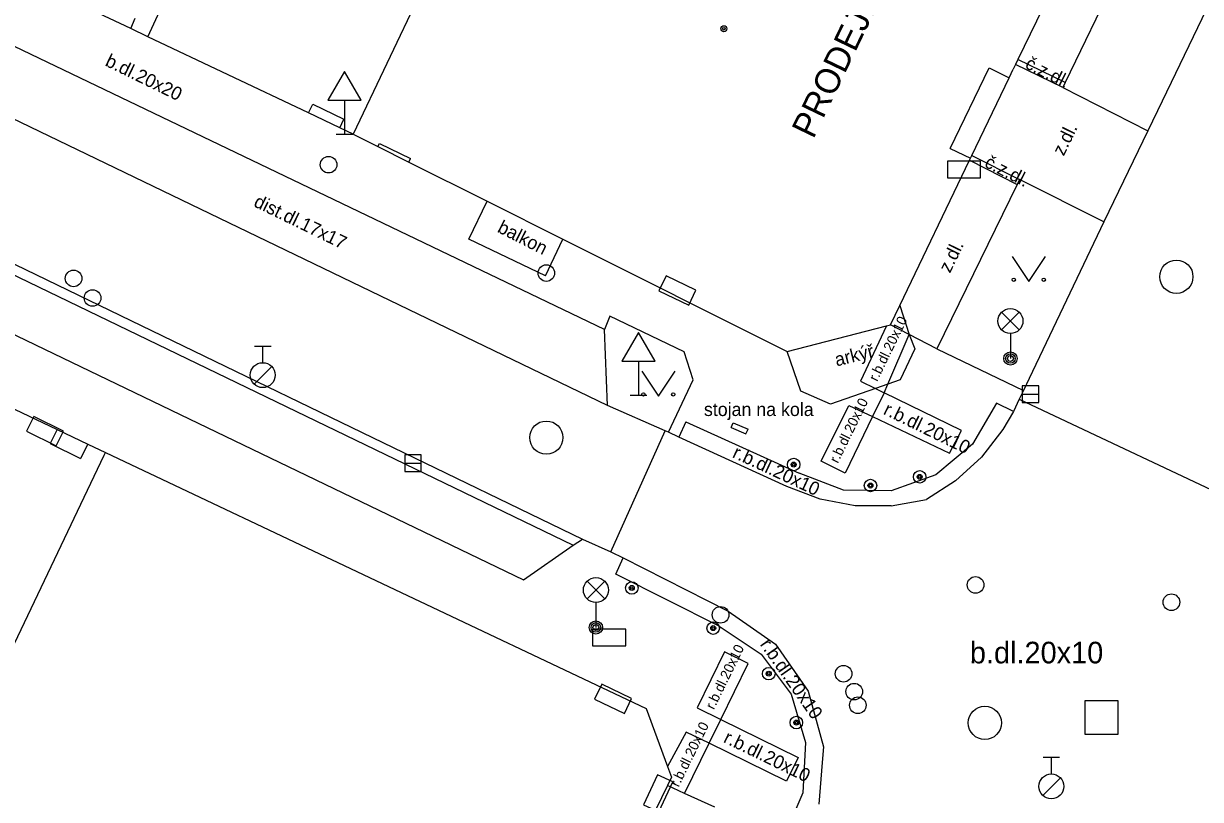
# Model space of a CAD drawing. Extents: x -596229 to -595156, y -1161237 to -1159376.
# Drawn here: x -595814.23 to -595778.83, y -1159761.63 to -1159738.29 of the extents above; entities that cross this region are included whole.
import ezdxf

# ---------------------------------------------------------------- set-up
doc = ezdxf.new("R2010")
doc.units = 0
for name, color, linetype in [('Level 24', 7, 'Continuous'), ('Level 26', 7, 'Continuous'), ('Level 27', 7, 'Continuous'), ('Level 28', 7, 'Continuous'), ('Level 31', 7, 'Continuous'), ('Level 33', 7, 'Continuous'), ('Level 34', 7, 'Continuous'), ('Level 36', 7, 'Continuous'), ('Level 39', 7, 'Continuous'), ('TM - budovy zdene_ betonove - NP', 7, 'Continuous'), ('TM - budovy zdene_ betonove - VN', 7, 'Continuous'), ('TM - budovy zdene_ betonove - VP', 7, 'Continuous'), ('TM - chodniky - VP', 7, 'Continuous'), ('TM - komunikace - VP', 7, 'Continuous'), ('TM - popis objektu', 7, 'Continuous'), ('TM - popis povrchu', 7, 'Continuous'), ('TM - poznamka', 7, 'Continuous'), ('TM - predmet maleho rozsahu (zamereny obvodem)', 7, 'Continuous'), ('TM - rozhrani mezi zpev. plochami mezi sebou - VP', 7, 'Continuous'), ('TM - vstup do budovy - zdene_ betonove  - shora neviditelny', 7, 'Continuous'), ('Vrstva 34', 7, 'Continuous')]:
    doc.layers.add(name, color=color, linetype=linetype)

msp = doc.modelspace()

# ---------------------------------------------------------------- linework, layer by layer
at = {"layer": 'Level 24'}
for points in [[(-595786.447, -1159742.938), (-595785.447, -1159742.938), (-595785.447, -1159742.438), (-595786.447, -1159742.438)], [(-595795.126, -1159746.331), (-595794.227, -1159746.767), (-595794.009, -1159746.317), (-595794.908, -1159745.881)], [(-595813.032, -1159750.551), (-595813.93, -1159750.111), (-595814.15, -1159750.56), (-595813.252, -1159751)], [(-595797.117, -1159757.008), (-595796.117, -1159757.008), (-595796.117, -1159756.508), (-595797.117, -1159756.508)], [(-595795.944, -1159758.599), (-595796.844, -1159758.163), (-595797.061, -1159758.613), (-595796.161, -1159759.049)], [(-595795.13, -1159762.006), (-595794.709, -1159761.099), (-595795.162, -1159760.889), (-595795.584, -1159761.795)]]:
    msp.add_lwpolyline(points, close=True, dxfattribs=at)
at = {"layer": 'Level 26'}
msp.add_lwpolyline([(-595782.31, -1159759.67), (-595781.31, -1159759.67), (-595781.31, -1159758.67), (-595782.31, -1159758.67)], close=True, dxfattribs=at)
at = {"layer": 'Level 27'}
for p, q in [((-595784.2, -1159749.44), (-595783.7, -1159749.44)), ((-595802.77, -1159751.52), (-595802.27, -1159751.52))]:
    msp.add_line(p, q, dxfattribs=at)
for points in [[(-595784.2, -1159749.69), (-595783.7, -1159749.69), (-595783.7, -1159749.19), (-595784.2, -1159749.19)], [(-595802.77, -1159751.77), (-595802.27, -1159751.77), (-595802.27, -1159751.27), (-595802.77, -1159751.27)]]:
    msp.add_lwpolyline(points, close=True, dxfattribs=at)
for centre in [(-595779.56, -1159745.91), (-595798.51, -1159750.75), (-595785.32, -1159759.33)]:
    msp.add_circle(centre, 0.5, dxfattribs=at)
at = {"layer": 'Level 28'}
for p, q in [((-595807.29, -1159747.995), (-595806.79, -1159747.995)), ((-595807.04, -1159748.495), (-595807.04, -1159747.995)), ((-595807.298, -1159749.142), (-595806.768, -1159748.612)), ((-595783.57, -1159760.365), (-595783.07, -1159760.365)), ((-595783.32, -1159760.865), (-595783.32, -1159760.365)), ((-595783.578, -1159761.512), (-595783.048, -1159760.982))]:
    msp.add_line(p, q, dxfattribs=at)
for centre, radius in [((-595812.73, -1159745.96), 0.25), ((-595812.16, -1159746.55), 0.25), ((-595807.04, -1159748.87), 0.375), ((-595793.27, -1159756.08), 0.25), ((-595789.57, -1159757.85), 0.25), ((-595789.25, -1159758.39), 0.25), ((-595789.14, -1159758.8), 0.25), ((-595783.32, -1159761.24), 0.375)]:
    msp.add_circle(centre, radius, dxfattribs=at)
at = {"layer": 'Level 31'}
for centre in [(-595805.06, -1159742.54), (-595798.51, -1159745.8), (-595785.6, -1159755.18), (-595779.71, -1159755.7)]:
    msp.add_circle(centre, 0.25, dxfattribs=at)
at = {"layer": 'Level 33'}
for p, q in [((-595784.815, -1159747.51), (-595784.285, -1159746.98)), ((-595784.815, -1159746.98), (-595784.285, -1159747.51)), ((-595784.55, -1159747.62), (-595784.55, -1159748.37)), ((-595797.285, -1159755.6), (-595796.755, -1159755.07)), ((-595797.285, -1159755.07), (-595796.755, -1159755.6)), ((-595797.02, -1159755.71), (-595797.02, -1159756.46))]:
    msp.add_line(p, q, dxfattribs=at)
for centre, radius in [((-595784.55, -1159747.245), 0.375), ((-595784.55, -1159748.37), 0.2), ((-595784.55, -1159748.37), 0.145), ((-595784.55, -1159748.37), 0.0876), ((-595797.02, -1159755.335), 0.375), ((-595797.02, -1159756.46), 0.2), ((-595797.02, -1159756.46), 0.145), ((-595797.02, -1159756.46), 0.0876)]:
    msp.add_circle(centre, radius, dxfattribs=at)
at = {"layer": 'Level 34'}
for p, q in [((-595804.58, -1159740.602), (-595804.58, -1159741.62)), ((-595804.83, -1159741.62), (-595804.33, -1159741.62)), ((-595795.74, -1159748.452), (-595795.74, -1159749.47)), ((-595795.99, -1159749.47), (-595795.49, -1159749.47))]:
    msp.add_line(p, q, dxfattribs=at)
for points in [[(-595805.08, -1159740.602), (-595804.08, -1159740.602), (-595804.58, -1159739.736)], [(-595796.24, -1159748.452), (-595795.24, -1159748.452), (-595795.74, -1159747.586)]]:
    msp.add_lwpolyline(points, close=True, dxfattribs=at)
at = {"layer": 'Level 36'}
for points in [[(-595784.5, -1159745.3), (-595784, -1159746.05), (-595783.5, -1159745.3)], [(-595795.64, -1159748.75), (-595795.14, -1159749.5), (-595794.64, -1159748.75)]]:
    msp.add_lwpolyline(points, dxfattribs=at)
for centre in [(-595784.45, -1159746), (-595783.551, -1159746), (-595795.59, -1159749.45), (-595794.691, -1159749.45)]:
    msp.add_circle(centre, 0.05, dxfattribs=at)
at = {"layer": 'Level 39'}
for radius in [0.09, 0.0398]:
    msp.add_circle((-595793.17, -1159738.45), radius, dxfattribs=at)
at = {"layer": 'TM - budovy zdene_ betonove - NP'}
for points in [[(-595811.01, -1159738.44), (-595810.88, -1159738.13)], [(-595785.19, -1159739.63), (-595784.59, -1159739.93)], [(-595805.66, -1159740.98), (-595805.53, -1159740.72)], [(-595804.72, -1159741.43), (-595804.6, -1159741.17)], [(-595803.58, -1159741.99), (-595803.53, -1159741.9)], [(-595786.36, -1159742.05), (-595785.75, -1159742.34)], [(-595802.65, -1159742.46), (-595802.6, -1159742.35)], [(-595813.22, -1159750.51), (-595813.43, -1159750.93)], [(-595812.3, -1159750.95), (-595812.52, -1159751.38)]]:
    msp.add_lwpolyline(points, dxfattribs=at)
at = {"layer": 'TM - budovy zdene_ betonove - VN'}
for points in [[(-595800.84, -1159744.78), (-595800.29, -1159743.64)], [(-595798.54, -1159745.88), (-595800.84, -1159744.78)], [(-595798.54, -1159745.88), (-595798.01, -1159744.78)], [(-595787.88, -1159746.78), (-595787.6, -1159747.65)], [(-595787.6, -1159747.65), (-595787.43, -1159748.08)], [(-595790.86, -1159749.35), (-595791.27, -1159748.16)], [(-595787.43, -1159748.08), (-595787.87, -1159749.01)], [(-595788.61, -1159749.27), (-595789.96, -1159749.74)], [(-595788.24, -1159749.14), (-595788.61, -1159749.27)], [(-595787.87, -1159749.01), (-595788.24, -1159749.14)], [(-595789.96, -1159749.74), (-595790.86, -1159749.35)]]:
    msp.add_lwpolyline(points, dxfattribs=at)
at = {"layer": 'TM - budovy zdene_ betonove - VP'}
for points in [[(-595810.5, -1159738.69), (-595806.27, -1159729.52)], [(-595801.28, -1159735.24), (-595804.32, -1159741.62)], [(-595783.4, -1159737.45), (-595784.33, -1159739.38)], [(-595811.01, -1159738.44), (-595811.97, -1159737.99)], [(-595810.5, -1159738.69), (-595811.01, -1159738.44)], [(-595805.66, -1159740.98), (-595810.5, -1159738.69)], [(-595784.33, -1159739.38), (-595784.4, -1159739.53)], [(-595784.59, -1159739.93), (-595784.47, -1159739.67)], [(-595784.4, -1159739.53), (-595784.47, -1159739.67)], [(-595785.71, -1159742.26), (-595784.59, -1159739.93)], [(-595804.72, -1159741.43), (-595805.66, -1159740.98)], [(-595804.32, -1159741.62), (-595804.72, -1159741.43)], [(-595804.32, -1159741.62), (-595803.58, -1159741.99)], [(-595803.58, -1159741.99), (-595802.65, -1159742.46)], [(-595802.65, -1159742.46), (-595800.29, -1159743.64)], [(-595787.88, -1159746.78), (-595785.78, -1159742.4)], [(-595785.78, -1159742.4), (-595785.75, -1159742.34)], [(-595785.75, -1159742.34), (-595785.71, -1159742.26)], [(-595800.29, -1159743.64), (-595798.01, -1159744.78)], [(-595798.01, -1159744.78), (-595791.27, -1159748.16)], [(-595788.16, -1159747.36), (-595787.88, -1159746.78)], [(-595791.27, -1159748.16), (-595788.28, -1159747.39)], [(-595788.28, -1159747.39), (-595788.16, -1159747.36)], [(-595817.25, -1159748.59), (-595813.22, -1159750.51)], [(-595813.22, -1159750.51), (-595812.3, -1159750.95)], [(-595812.3, -1159750.95), (-595811.77, -1159751.2)], [(-595815.61, -1159759.24), (-595811.81, -1159751.28), (-595811.77, -1159751.2)], [(-595811.77, -1159751.2), (-595795.51, -1159758.9)], [(-595795.51, -1159758.9), (-595794.87, -1159760.64)], [(-595794.87, -1159760.64), (-595794.75, -1159760.96)], [(-595794.75, -1159760.96), (-595794.87, -1159761.21)], [(-595794.87, -1159761.21), (-595798.59, -1159768.86)]]:
    msp.add_lwpolyline(points, dxfattribs=at)
at = {"layer": 'TM - chodniky - VP'}
for points in [[(-595779.84, -1159733.72), (-595782.9, -1159740.07)], [(-595782.9, -1159740.07), (-595782.97, -1159740.22)], [(-595782.97, -1159740.22), (-595780.42, -1159741.52)], [(-595784.35, -1159743.14), (-595786.76, -1159748.08)], [(-595784.28, -1159742.99), (-595784.35, -1159743.14)], [(-595781.74, -1159744.26), (-595784.28, -1159742.99)], [(-595796.6, -1159747.1), (-595796.76, -1159747.5)], [(-595794.36, -1159748.17), (-595796.6, -1159747.1)], [(-595794.09, -1159749.01), (-595794.36, -1159748.17)], [(-595786.76, -1159748.08), (-595784.16, -1159749.33)], [(-595794.84, -1159750.59), (-595794.09, -1159749.01)]]:
    msp.add_lwpolyline(points, dxfattribs=at)
at = {"layer": 'TM - komunikace - VP'}
for points in [[(-595777.06, -1159734.54), (-595779.99, -1159740.63)], [(-595796.76, -1159747.5), (-595814.51, -1159738.99)], [(-595779.99, -1159740.63), (-595780.42, -1159741.52)], [(-595780.42, -1159741.52), (-595781.74, -1159744.26)], [(-595781.74, -1159744.26), (-595783.99, -1159748.97), (-595784.16, -1159749.33)], [(-595816.07, -1159746.91), (-595799.2, -1159755.03)], [(-595796.67, -1159749.78), (-595796.76, -1159747.5)], [(-595784.29, -1159749.59), (-595784.46, -1159749.96)], [(-595784.16, -1159749.33), (-595784.29, -1159749.59)], [(-595794.94, -1159750.55), (-595796.67, -1159749.78)], [(-595784.46, -1159749.96), (-595784.78, -1159750.51)], [(-595794.84, -1159750.59), (-595794.94, -1159750.55)], [(-595794.52, -1159750.74), (-595794.84, -1159750.59)], [(-595784.78, -1159750.51), (-595785.42, -1159751.34)], [(-595791.28, -1159752.22), (-595794.52, -1159750.74)], [(-595785.42, -1159751.34), (-595786.2, -1159752.05)], [(-595786.2, -1159752.05), (-595787.08, -1159752.61)], [(-595788.14, -1159752.8), (-595789.22, -1159752.8), (-595790.27, -1159752.6), (-595791.28, -1159752.22)], [(-595788.14, -1159752.8), (-595787.08, -1159752.61)], [(-595797.7, -1159753.98), (-595797.42, -1159753.8)], [(-595797.42, -1159753.8), (-595796.57, -1159754.18)], [(-595799.2, -1159755.03), (-595797.7, -1159753.98)], [(-595796.57, -1159754.18), (-595796.2, -1159754.37)], [(-595796.2, -1159754.37), (-595793.04, -1159755.97)], [(-595793.04, -1159755.97), (-595791.62, -1159756.96), (-595790.63, -1159758.38)], [(-595790.63, -1159758.38), (-595790.17, -1159760.05)], [(-595790.17, -1159760.05), (-595790.21, -1159760.52), (-595790.31, -1159761.77)]]:
    msp.add_lwpolyline(points, dxfattribs=at)
at = {"layer": 'TM - predmet maleho rozsahu (zamereny obvodem)'}
for points in [[(-595792.95, -1159750.44), (-595792.89, -1159750.3)], [(-595792.89, -1159750.3), (-595792.44, -1159750.5)], [(-595792.95, -1159750.44), (-595792.51, -1159750.64)], [(-595792.51, -1159750.64), (-595792.44, -1159750.5)]]:
    msp.add_lwpolyline(points, dxfattribs=at)
at = {"layer": 'TM - rozhrani mezi zpev. plochami mezi sebou - VP'}
for points in [[(-595782.9, -1159740.07), (-595784.33, -1159739.38)], [(-595782.97, -1159740.22), (-595784.4, -1159739.53)], [(-595796.67, -1159749.78), (-595816.32, -1159740.31)], [(-595785.78, -1159742.4), (-595784.35, -1159743.14)], [(-595785.71, -1159742.26), (-595784.28, -1159742.99)], [(-595815.58, -1159745.35), (-595797.7, -1159753.98)], [(-595815.45, -1159745.08), (-595797.42, -1159753.8)], [(-595788.28, -1159747.39), (-595789.06, -1159749.05)], [(-595787.6, -1159747.65), (-595788.16, -1159747.36)], [(-595788.24, -1159749.14), (-595787.6, -1159747.65)], [(-595786.76, -1159748.08), (-595787.6, -1159747.65)], [(-595789.06, -1159749.05), (-595788.61, -1159749.27)], [(-595788.61, -1159749.27), (-595788.35, -1159749.4)], [(-595788.35, -1159749.4), (-595788.24, -1159749.14)], [(-595788.35, -1159749.4), (-595788.7, -1159750.11)], [(-595786.02, -1159750.54), (-595788.35, -1159749.4)], [(-595784.29, -1159749.59), (-595777.1, -1159752.98)], [(-595784.97, -1159749.71), (-595785.69, -1159750.95), (-595786.79, -1159751.87), (-595788.14, -1159752.35), (-595789.57, -1159752.33), (-595790.91, -1159751.82)], [(-595790.24, -1159751.46), (-595789.41, -1159749.78)], [(-595789.41, -1159749.78), (-595788.7, -1159750.11)], [(-595784.46, -1159749.96), (-595784.97, -1159749.71)], [(-595794.31, -1159750.27), (-595794.52, -1159750.74)], [(-595794.31, -1159750.27), (-595790.91, -1159751.82)], [(-595788.7, -1159750.11), (-595789.52, -1159751.82)], [(-595788.7, -1159750.11), (-595786.38, -1159751.22)], [(-595796.57, -1159754.18), (-595794.94, -1159750.55)], [(-595786.38, -1159751.22), (-595786.02, -1159750.54)], [(-595789.52, -1159751.82), (-595790.24, -1159751.46)], [(-595796.42, -1159754.86), (-595796.2, -1159754.37)], [(-595793.31, -1159756.42), (-595796.42, -1159754.86)], [(-595793.31, -1159756.42), (-595792.05, -1159757.26), (-595791.15, -1159758.47), (-595790.71, -1159759.92), (-595790.8, -1159761.43), (-595791.39, -1159762.82)], [(-595793.15, -1159757.19), (-595793.97, -1159758.88)], [(-595792.44, -1159757.54), (-595793.15, -1159757.19)], [(-595793.26, -1159759.23), (-595792.44, -1159757.54)], [(-595793.97, -1159758.88), (-595793.26, -1159759.23)], [(-595793.61, -1159759.94), (-595793.26, -1159759.23)], [(-595793.26, -1159759.23), (-595790.94, -1159760.37)], [(-595794.3, -1159759.61), (-595794.87, -1159760.64)], [(-595793.61, -1159759.94), (-595794.3, -1159759.61)], [(-595794.35, -1159761.45), (-595793.61, -1159759.94)], [(-595791.29, -1159761.08), (-595793.61, -1159759.94)], [(-595790.94, -1159760.37), (-595791.29, -1159761.08)], [(-595794.35, -1159761.45), (-595794.87, -1159761.21)], [(-595793.44, -1159761.86), (-595794.35, -1159761.45)]]:
    msp.add_lwpolyline(points, dxfattribs=at)
at = {"layer": 'TM - vstup do budovy - zdene_ betonove  - shora neviditelny'}
for points in [[(-595786.36, -1159742.05), (-595785.19, -1159739.63)], [(-595805.53, -1159740.72), (-595804.6, -1159741.17)], [(-595803.53, -1159741.9), (-595802.6, -1159742.35)], [(-595813.43, -1159750.93), (-595812.52, -1159751.38)]]:
    msp.add_lwpolyline(points, dxfattribs=at)
at = {"layer": 'Vrstva 34'}
for centre, radius in [((-595791.07, -1159751.56), 0.188), ((-595791.07, -1159751.56), 0.075), ((-595791.07, -1159751.56), 0.0375), ((-595787.28, -1159751.93), 0.188), ((-595788.76, -1159752.19), 0.188), ((-595788.76, -1159752.19), 0.075), ((-595787.28, -1159751.93), 0.075), ((-595787.28, -1159751.93), 0.0375), ((-595788.76, -1159752.19), 0.0375), ((-595795.94, -1159755.27), 0.188), ((-595795.94, -1159755.27), 0.075), ((-595795.94, -1159755.27), 0.0375), ((-595793.49, -1159756.48), 0.188), ((-595793.49, -1159756.48), 0.075), ((-595793.49, -1159756.48), 0.0375), ((-595791.82, -1159757.85), 0.188), ((-595791.82, -1159757.85), 0.075), ((-595791.82, -1159757.85), 0.0375), ((-595790.99, -1159759.32), 0.188), ((-595790.99, -1159759.32), 0.075), ((-595790.99, -1159759.32), 0.0375)]:
    msp.add_circle(centre, radius, dxfattribs=at)

# ---------------------------------------------------------------- texts
at = {"layer": 'TM - popis objektu'}
msp.add_text('PRODEJNA', height=0.75, rotation=64.3, dxfattribs=at).set_placement((-595790.48, -1159741.79))
at = {"layer": 'TM - popis povrchu'}
for s, height, rotation, p in [('b.dl.20x20', 0.4, 334, (-595811.81, -1159739.55)), ('č.z.dl.', 0.4, 333, (-595784.14, -1159739.62)), ('z.dl.', 0.4, 64, (-595782.95, -1159742.3)), ('č.z.dl.', 0.4, 333, (-595785.36, -1159742.59)), ('dist.dl.17x17', 0.4, 334, (-595807.34, -1159743.78)), ('z.dl.', 0.4, 64, (-595786.37, -1159745.82)), ('r.b.dl.20x10', 0.3, 64, (-595788.56, -1159749.08)), ('r.b.dl.20x10', 0.3, 64, (-595789.74, -1159751.54)), ('r.b.dl.20x10', 0.4, 334, (-595788.4, -1159750.03)), ('r.b.dl.20x10', 0.4, 335, (-595792.94, -1159751.33)), ('r.b.dl.20x10', 0.3, 64, (-595793.47, -1159758.95)), ('r.b.dl.20x10', 0.4, 305, (-595792.1, -1159756.97)), ('r.b.dl.20x10', 0.3, 64, (-595794.53, -1159761.28)), ('r.b.dl.20x10', 0.4, 334, (-595793.21, -1159759.9))]:
    msp.add_text(s, height=height, rotation=rotation, dxfattribs=at).set_placement(p)
msp.add_text('b.dl.20x10', height=0.65, dxfattribs=at).set_placement((-595785.77, -1159757.54))
at = {"layer": 'TM - poznamka'}
for s, rotation, p in [('balkon', 333, (-595800.01, -1159744.55)), ('arkýř', 14, (-595789.78, -1159748.61))]:
    msp.add_text(s, height=0.4, rotation=rotation, dxfattribs=at).set_placement(p)
msp.add_text('stojan na kola', height=0.4, dxfattribs=at).set_placement((-595793.77, -1159750.1))

doc.saveas('drawing.dxf')
